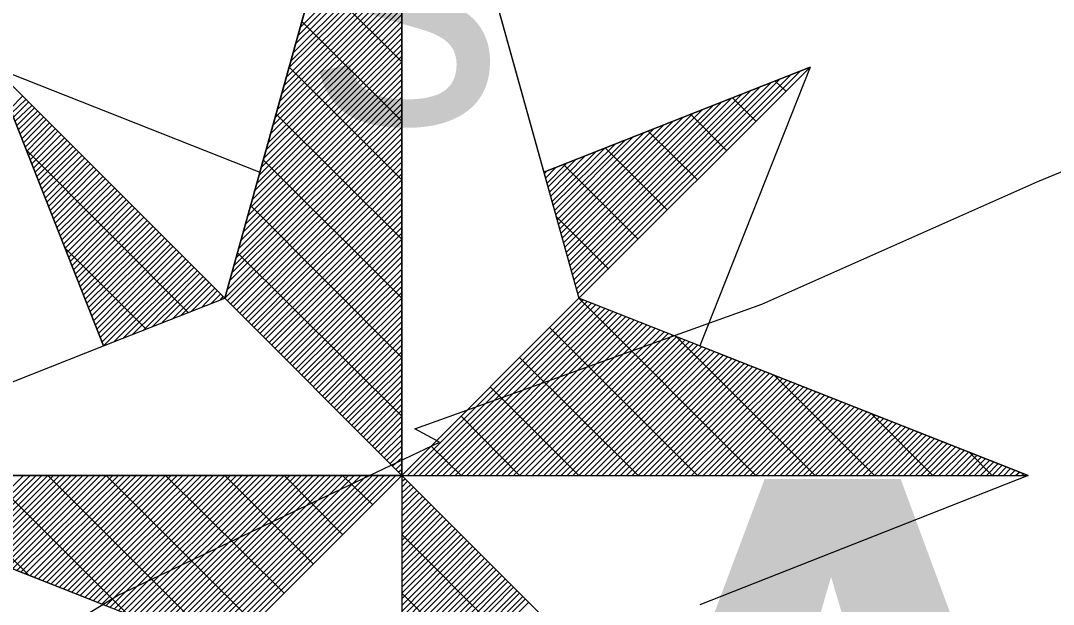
# Model space of a CAD drawing. Extents: x -729889 to -691139, y -995431 to -974354.
# Drawn here: x -725472.614 to -725470.462, y -978431.099 to -978429.882 of the extents above; entities that cross this region are included whole.
import ezdxf

# ---------------------------------------------------------------- set-up
doc = ezdxf.new("R2010")
doc.units = 0
for name, color, linetype in [('Atributy', 7, 'Continuous'), ('Skutečně zaměřené kabelové vedení', 7, 'Continuous'), ('Světelný bod se zemním svítidlem', 7, 'Continuous')]:
    doc.layers.add(name, color=color, linetype=linetype)

# ---------------------------------------------------------------- blocks, each defined once
blk = doc.blocks.new('Světlo')
at = {"layer": 'Světelný bod se zemním svítidlem'}
for p, q in [((-0.3687, 0.3687), (0, 1.6939)), ((0, 1.6939), (-0.3687, 0.3687)), ((-0.2957, 0.6313), (0, 1.6939)), ((0, 1.6939), (0.3687, 0.3687)), ((0, 0), (0, 1.6939)), ((0, 1.6939), (0.2957, 0.6313)), ((0, 1.6939), (0, -1.3043)), ((-0.2122, 0.9322), (0, 1.1443)), ((-0.2174, 0.9148), (0, 1.1322)), ((-0.2261, 0.88), (0, 1.1061)), ((-0.2226, 0.8974), (0, 1.1183)), ((-0.2365, 0.847), (0, 1.0817)), ((-0.2313, 0.8626), (0, 1.0939)), ((-0.2452, 0.8122), (0, 1.0574)), ((-0.24, 0.8296), (0, 1.0696)), ((-0.2557, 0.7774), (0, 1.033)), ((-0.2504, 0.7948), (0, 1.0452)), ((0, 0.8609), (-0.1809, 1.0417)), ((-0.2591, 0.7617), (0, 1.0209)), ((-0.2696, 0.727), (0, 0.9965)), ((-0.2643, 0.7443), (0, 1.0087)), ((-0.2783, 0.6922), (0, 0.9722)), ((-0.2748, 0.7096), (0, 0.9843)), ((-0.2835, 0.6765), (0, 0.96)), ((-0.2922, 0.6417), (0, 0.9339)), ((-0.2887, 0.6591), (0, 0.9461)), ((0, 0.7374), (-0.2087, 0.9461)), ((-0.3026, 0.607), (0, 0.9096)), ((-0.2974, 0.6243), (0, 0.9217)), ((-0.3113, 0.5739), (0, 0.8852)), ((-0.3078, 0.5913), (0, 0.8974)), ((-0.3217, 0.5391), (0, 0.8609)), ((-0.3165, 0.5565), (0, 0.873)), ((-0.3687, 0.3687), (-0.8504, 0.8504)), ((-0.8504, 0.8504), (-0.6209, 0.2696)), ((-0.6209, 0.2696), (-0.8504, 0.8504)), ((-0.8504, 0.8504), (-0.2957, 0.6313)), ((-0.3687, 0.3687), (-0.8504, 0.8504)), ((-0.327, 0.5217), (0, 0.8487)), ((0, 0.6157), (-0.2348, 0.8504)), ((0.8504, 0.8504), (0.2957, 0.6313)), ((0.2957, 0.6313), (0.8504, 0.8504)), ((0.367, 0.3791), (0.8296, 0.8417)), ((0.3687, 0.3687), (0.8504, 0.8504)), ((0.8504, 0.8504), (0.3687, 0.3687)), ((0.8504, 0.8504), (0.6209, 0.2696)), ((-0.3357, 0.4887), (0, 0.8243)), ((-0.3304, 0.5061), (0, 0.8365)), ((0.3583, 0.407), (0.7687, 0.8174)), ((0.3617, 0.3983), (0.7878, 0.8261)), ((0.3635, 0.3878), (0.8087, 0.833)), ((0.8, 0.8), (0.7774, 0.8209)), ((-0.3443, 0.4539), (0, 0.8)), ((-0.3409, 0.4713), (0, 0.8122)), ((0.353, 0.4261), (0.727, 0.8017)), ((0.3548, 0.4174), (0.7478, 0.8104)), ((-0.8157, 0.7635), (-0.7896, 0.7896)), ((-0.8122, 0.7548), (-0.7826, 0.7826)), ((-0.8087, 0.7461), (-0.7774, 0.7774)), ((-0.3496, 0.4365), (0, 0.7878)), ((0.3443, 0.4557), (0.6661, 0.7774)), ((0.3478, 0.4452), (0.687, 0.7861)), ((0.3496, 0.4365), (0.7078, 0.793)), ((0.7374, 0.7374), (0.6887, 0.7861)), ((-0.8052, 0.7374), (-0.7704, 0.7704)), ((-0.8017, 0.7287), (-0.7652, 0.7652)), ((-0.7983, 0.72), (-0.7583, 0.7583)), ((-0.7948, 0.7113), (-0.753, 0.753)), ((-0.36, 0.4035), (0, 0.7617)), ((-0.3548, 0.4209), (0, 0.7739)), ((0, 0.4922), (-0.2626, 0.753)), ((0.3374, 0.4852), (0.6052, 0.753)), ((0.3391, 0.4748), (0.6261, 0.7617)), ((0.3426, 0.4643), (0.647, 0.7687)), ((-0.7913, 0.7009), (-0.7461, 0.7461)), ((-0.7878, 0.6922), (-0.7409, 0.7409)), ((-0.7843, 0.6835), (-0.7339, 0.7339)), ((-0.3687, 0.3687), (0, 0.7374)), ((-0.3635, 0.3861), (0, 0.7496)), ((0.3322, 0.5043), (0.5652, 0.7374)), ((0.3339, 0.4939), (0.5861, 0.7461)), ((0.6765, 0.6765), (0.6017, 0.7513)), ((-0.7809, 0.6748), (-0.7287, 0.7287)), ((-0.7774, 0.6661), (-0.7217, 0.7217)), ((-0.7739, 0.6574), (-0.7165, 0.7165)), ((-0.3635, 0.3635), (0, 0.7252)), ((-0.3565, 0.3565), (0, 0.713)), ((0.3235, 0.5322), (0.5043, 0.713)), ((0.327, 0.5235), (0.5252, 0.7217)), ((0.3287, 0.513), (0.5443, 0.7287)), ((0.6157, 0.6157), (0.513, 0.7165)), ((-0.7704, 0.6487), (-0.7096, 0.7096)), ((-0.767, 0.64), (-0.7026, 0.7026)), ((-0.7635, 0.6313), (-0.6974, 0.6974)), ((-0.76, 0.6226), (-0.6904, 0.6904)), ((-0.3513, 0.3513), (0, 0.7009)), ((-0.3443, 0.3443), (0, 0.6887)), ((0.3148, 0.5617), (0.4435, 0.6887)), ((0.3183, 0.5513), (0.4643, 0.6974)), ((0.32, 0.5426), (0.4835, 0.7061)), ((-0.4452, 0.3391), (-0.7809, 0.6765)), ((-0.7565, 0.6139), (-0.6852, 0.6852)), ((-0.753, 0.6052), (-0.6783, 0.6783)), ((-0.7496, 0.5965), (-0.673, 0.673)), ((-0.3374, 0.3374), (0, 0.6765)), ((0.3096, 0.5809), (0.4035, 0.673)), ((0.313, 0.5704), (0.4226, 0.6817)), ((0.553, 0.553), (0.4243, 0.6817)), ((-0.7461, 0.5878), (-0.6661, 0.6661)), ((-0.7426, 0.5774), (-0.6609, 0.6609)), ((-0.7391, 0.5687), (-0.6539, 0.6539)), ((-0.7357, 0.56), (-0.6487, 0.6487)), ((-0.3322, 0.3322), (0, 0.6643)), ((-0.3252, 0.3252), (0, 0.6522)), ((0, 0.3687), (-0.2887, 0.6574)), ((0.3026, 0.6087), (0.3426, 0.6487)), ((0.3043, 0.6), (0.3617, 0.6574)), ((0.3078, 0.5896), (0.3826, 0.6661)), ((0.4922, 0.4922), (0.3374, 0.647)), ((-0.7322, 0.5513), (-0.6417, 0.6417)), ((-0.7287, 0.5426), (-0.6365, 0.6365)), ((-0.7252, 0.5339), (-0.6296, 0.6296)), ((-0.2957, 0.6313), (-0.3687, 0.3687)), ((-0.32, 0.32), (0, 0.64)), ((-0.313, 0.313), (0, 0.6278)), ((0.2957, 0.6313), (0.3687, 0.3687)), ((0.2974, 0.6278), (0.3009, 0.633)), ((0.2991, 0.6191), (0.3217, 0.6417)), ((-0.7217, 0.5252), (-0.6226, 0.6226)), ((-0.7183, 0.5165), (-0.6174, 0.6174)), ((-0.7148, 0.5078), (-0.6104, 0.6104)), ((-0.7113, 0.4991), (-0.6052, 0.6052)), ((-0.3078, 0.3078), (0, 0.6157)), ((-0.7078, 0.4904), (-0.5983, 0.5983)), ((-0.7043, 0.4817), (-0.593, 0.593)), ((-0.7009, 0.473), (-0.5861, 0.5861)), ((-0.6974, 0.4643), (-0.5809, 0.5809)), ((-0.3009, 0.3009), (0, 0.6017)), ((-0.2957, 0.2957), (0, 0.5896)), ((-0.6939, 0.4539), (-0.5739, 0.5739)), ((-0.6904, 0.4452), (-0.5687, 0.5687)), ((-0.687, 0.4365), (-0.5617, 0.5617)), ((0, 0.2452), (-0.3148, 0.5617)), ((-0.2887, 0.2887), (0, 0.5774)), ((-0.2835, 0.2835), (0, 0.5652)), ((-0.6835, 0.4278), (-0.5565, 0.5565)), ((-0.68, 0.4191), (-0.5496, 0.5496)), ((-0.6765, 0.4104), (-0.5443, 0.5443)), ((-0.2765, 0.2765), (0, 0.553)), ((-0.2713, 0.2713), (0, 0.5409)), ((0.4313, 0.4296), (0.3217, 0.5391)), ((-0.673, 0.4017), (-0.5374, 0.5374)), ((-0.6696, 0.393), (-0.5304, 0.5304)), ((-0.6661, 0.3843), (-0.5252, 0.5252)), ((-0.6626, 0.3757), (-0.5183, 0.5183)), ((-0.2643, 0.2643), (0, 0.5287)), ((-0.2574, 0.2574), (0, 0.5165)), ((-0.6591, 0.367), (-0.513, 0.513)), ((-0.6557, 0.3583), (-0.5061, 0.5061)), ((-0.6522, 0.3496), (-0.5009, 0.5009)), ((-0.2522, 0.2522), (0, 0.5043)), ((-0.6487, 0.3409), (-0.4939, 0.4939)), ((-0.6452, 0.3322), (-0.4887, 0.4887)), ((-0.6417, 0.3217), (-0.4817, 0.4817)), ((-0.6383, 0.313), (-0.4765, 0.4765)), ((-0.2452, 0.2452), (0, 0.4922)), ((-0.24, 0.24), (0, 0.48)), ((-0.5322, 0.3043), (-0.7009, 0.473)), ((-0.6348, 0.3043), (-0.4696, 0.4696)), ((-0.6313, 0.2957), (-0.4643, 0.4643)), ((-0.6278, 0.287), (-0.4574, 0.4574)), ((0, 0.1235), (-0.3426, 0.4643)), ((-0.233, 0.233), (0, 0.4678)), ((-0.2278, 0.2278), (0, 0.4557)), ((-0.6243, 0.2783), (-0.4504, 0.4504)), ((-0.6209, 0.2696), (-0.4452, 0.4452)), ((-0.6, 0.2783), (-0.4383, 0.4383)), ((-0.5809, 0.2852), (-0.433, 0.433)), ((-0.2209, 0.2209), (0, 0.4435)), ((-0.56, 0.2939), (-0.4261, 0.4261)), ((-0.5391, 0.3009), (-0.4209, 0.4209)), ((-0.52, 0.3096), (-0.4139, 0.4139)), ((-0.4991, 0.3183), (-0.4087, 0.4087)), ((-0.2157, 0.2157), (0, 0.4296)), ((-0.2087, 0.2087), (0, 0.4174)), ((-0.4783, 0.3252), (-0.4017, 0.4017)), ((-0.4591, 0.3339), (-0.3965, 0.3965)), ((-0.4383, 0.3409), (-0.3896, 0.3896)), ((-0.2035, 0.2035), (0, 0.4052)), ((-0.1965, 0.1965), (0, 0.393)), ((-0.6209, 0.2696), (-0.3687, 0.3687)), ((-0.4174, 0.3496), (-0.3843, 0.3843)), ((-0.3965, 0.3583), (-0.3774, 0.3774)), ((-0.3774, 0.3652), (-0.3722, 0.3722)), ((-0.3687, 0.3687), (0, 0)), ((0, 0), (-0.3687, 0.3687)), ((-0.1913, 0.1913), (0, 0.3809)), ((-0.1843, 0.1843), (0, 0.3687)), ((0.3687, 0.3687), (0, 0)), ((0.3687, 0.3687), (0, 0)), ((0, 0), (0.3687, 0.3687)), ((1.3043, 0), (0.3687, 0.3687)), ((0.7374, 0), (0.3687, 0.3687)), ((-0.1791, 0.1791), (0, 0.3565)), ((-0.1722, 0.1722), (0, 0.3443)), ((0.0122, 0), (0.3774, 0.3652)), ((0.0243, 0), (0.3861, 0.3617)), ((0.0365, 0), (0.3948, 0.3583)), ((0.0487, 0), (0.4035, 0.3548)), ((0.0609, 0), (0.4139, 0.3513)), ((0.073, 0), (0.4226, 0.3478)), ((0.0852, 0), (0.4313, 0.3443)), ((-0.1652, 0.1652), (0, 0.3322)), ((0.0991, 0), (0.44, 0.3409)), ((0.1113, 0), (0.4487, 0.3374)), ((0.1235, 0), (0.4574, 0.3339)), ((0.1357, 0), (0.4661, 0.3304)), ((0.1478, 0), (0.4748, 0.327)), ((0.16, 0), (0.4835, 0.3235)), ((-0.16, 0.16), (0, 0.32)), ((-0.153, 0.153), (0, 0.3078)), ((0.1722, 0), (0.4922, 0.32)), ((0.1843, 0), (0.5009, 0.3165)), ((0.1965, 0), (0.5096, 0.313)), ((0.2087, 0), (0.5183, 0.3096)), ((0.2209, 0), (0.527, 0.3061)), ((0.233, 0), (0.5374, 0.3026)), ((0.6157, 0), (0.3078, 0.3078)), ((-0.1478, 0.1478), (0, 0.2957)), ((-0.1409, 0.1409), (0, 0.2835)), ((0.2452, 0), (0.5461, 0.2991)), ((0.2574, 0), (0.5548, 0.2957)), ((0.2713, 0), (0.5635, 0.2922)), ((0.2835, 0), (0.5722, 0.2887)), ((0.2957, 0), (0.5809, 0.2852)), ((0.3078, 0), (0.5896, 0.2817)), ((0.8609, 0), (0.5722, 0.2887)), ((-1.3043, 0), (-0.6209, 0.2696)), ((-0.1357, 0.1357), (0, 0.2713)), ((0.32, 0), (0.5983, 0.2783)), ((0.3322, 0), (0.607, 0.2748)), ((0.3443, 0), (0.6157, 0.2713)), ((0.3565, 0), (0.6243, 0.2678)), ((0.3687, 0), (0.633, 0.2643)), ((0.3809, 0), (0.6417, 0.2609)), ((0.6209, 0.2696), (1.3043, 0)), ((-0.1287, 0.1287), (0, 0.2574)), ((-0.1235, 0.1235), (0, 0.2452)), ((0.4922, 0), (0.2452, 0.2452)), ((0.393, 0), (0.6504, 0.2574)), ((0.4052, 0), (0.6609, 0.2539)), ((0.4174, 0), (0.6696, 0.2504)), ((0.4313, 0), (0.6783, 0.247)), ((0.4435, 0), (0.687, 0.2435)), ((0.4557, 0), (0.6957, 0.24)), ((-0.1165, 0.1165), (0, 0.233)), ((-0.1113, 0.1113), (0, 0.2209)), ((0.4678, 0), (0.7043, 0.2365)), ((0.48, 0), (0.713, 0.233)), ((0.4922, 0), (0.7217, 0.2296)), ((0.5043, 0), (0.7304, 0.2261)), ((0.5165, 0), (0.7391, 0.2226)), ((0.5287, 0), (0.7478, 0.2191)), ((0.5409, 0), (0.7565, 0.2157)), ((-0.1043, 0.1043), (0, 0.2087)), ((-0.0991, 0.0991), (0, 0.1965)), ((0.553, 0), (0.7652, 0.2122)), ((0.5652, 0), (0.7739, 0.2087)), ((0.5774, 0), (0.7843, 0.2052)), ((0.5896, 0), (0.793, 0.2017)), ((0.6035, 0), (0.8017, 0.1983)), ((0.6157, 0), (0.8104, 0.1948)), ((0.9843, 0), (0.7757, 0.2087)), ((-0.0922, 0.0922), (0, 0.1843)), ((-0.0852, 0.0852), (0, 0.1722)), ((0.3687, 0), (0.1843, 0.1843)), ((0.6278, 0), (0.8191, 0.1913)), ((0.64, 0), (0.8278, 0.1878)), ((0.6522, 0), (0.8365, 0.1843)), ((0.6643, 0), (0.8452, 0.1809)), ((0.6765, 0), (0.8539, 0.1774)), ((0.6887, 0), (0.8626, 0.1739)), ((-0.08, 0.08), (0, 0.16)), ((0.7009, 0), (0.8713, 0.1704)), ((0.713, 0), (0.88, 0.167)), ((0.7252, 0), (0.8887, 0.1635)), ((0.7374, 0), (0.8974, 0.16)), ((0.7496, 0), (0.9061, 0.1565)), ((0.7617, 0), (0.9165, 0.153)), ((-0.073, 0.073), (0, 0.1478)), ((-0.0678, 0.0678), (0, 0.1357)), ((0.7757, 0), (0.9252, 0.1496)), ((0.7878, 0), (0.9339, 0.1461)), ((0.8, 0), (0.9426, 0.1426)), ((0.8122, 0), (0.9513, 0.1391)), ((0.8243, 0), (0.96, 0.1357)), ((0.8365, 0), (0.9687, 0.1322)), ((-0.0609, 0.0609), (0, 0.1235)), ((-0.0557, 0.0557), (0, 0.1113)), ((0.2452, 0), (0.1235, 0.1235)), ((0.8487, 0), (0.9774, 0.1287)), ((0.8609, 0), (0.9861, 0.1252)), ((0.873, 0), (0.9948, 0.1217)), ((0.8852, 0), (1.0035, 0.1183)), ((0.8974, 0), (1.0122, 0.1148)), ((0.9096, 0), (1.0209, 0.1113)), ((0.9217, 0), (1.0296, 0.1078)), ((1.1061, 0), (0.9774, 0.1287)), ((-0.0487, 0.0487), (0, 0.0991)), ((0.9339, 0), (1.04, 0.1043)), ((0.9461, 0), (1.0487, 0.1009)), ((0.96, 0), (1.0574, 0.0974)), ((0.9722, 0), (1.0661, 0.0939)), ((0.9843, 0), (1.0748, 0.0904)), ((0.9965, 0), (1.0835, 0.087)), ((-0.0435, 0.0435), (0, 0.0852)), ((-0.0365, 0.0365), (0, 0.073)), ((1.0087, 0), (1.0922, 0.0835)), ((1.0209, 0), (1.1009, 0.08)), ((1.033, 0), (1.1096, 0.0765)), ((1.0452, 0), (1.1183, 0.073)), ((1.0574, 0), (1.127, 0.0696)), ((1.0696, 0), (1.1357, 0.0661)), ((-0.0313, 0.0313), (0, 0.0609)), ((-0.0243, 0.0243), (0, 0.0487)), ((0.1235, 0), (0.0609, 0.0609)), ((1.0817, 0), (1.1443, 0.0626)), ((1.0939, 0), (1.153, 0.0591)), ((1.1061, 0), (1.1635, 0.0557)), ((1.1183, 0), (1.1722, 0.0522)), ((1.1322, 0), (1.1809, 0.0487)), ((1.1443, 0), (1.1896, 0.0452)), ((1.2296, 0), (1.1809, 0.0487)), ((-0.0191, 0.0191), (0, 0.0365)), ((-0.0122, 0.0122), (0, 0.0243)), ((1.1565, 0), (1.1983, 0.0417)), ((1.1687, 0), (1.207, 0.0383)), ((1.1809, 0), (1.2157, 0.0348)), ((1.193, 0), (1.2243, 0.0313)), ((1.2052, 0), (1.233, 0.0278)), ((1.2174, 0), (1.2417, 0.0243)), ((-1.3043, 0), (-0.3687, -0.3687)), ((0, 0), (-1.3043, 0)), ((-0.6087, -0.2748), (-1.3043, 0)), ((-1.3043, 0), (1.3043, 0)), ((-0.7757, -0.2087), (-0.9843, 0)), ((-0.9339, -0.1461), (-0.7878, 0)), ((-0.9252, -0.1496), (-0.7739, 0)), ((-0.9165, -0.153), (-0.7617, 0)), ((-0.9061, -0.1565), (-0.7496, 0)), ((-0.8974, -0.16), (-0.7374, 0)), ((-0.8887, -0.1635), (-0.7252, 0)), ((-0.88, -0.167), (-0.713, 0)), ((-0.8713, -0.1704), (-0.7009, 0)), ((-0.8626, -0.1739), (-0.6887, 0)), ((-0.5722, -0.2887), (-0.8609, 0)), ((-0.8539, -0.1774), (-0.6765, 0)), ((-0.8452, -0.1809), (-0.6643, 0)), ((-0.8365, -0.1843), (-0.6522, 0)), ((-0.8278, -0.1878), (-0.64, 0)), ((-0.8191, -0.1913), (-0.6278, 0)), ((-0.8104, -0.1948), (-0.6157, 0)), ((-0.8017, -0.1983), (-0.6017, 0)), ((-0.793, -0.2017), (-0.5896, 0)), ((-0.7843, -0.2052), (-0.5774, 0)), ((-0.7739, -0.2087), (-0.5652, 0)), ((-0.7652, -0.2122), (-0.553, 0)), ((-0.7565, -0.2157), (-0.5409, 0)), ((-0.7478, -0.2191), (-0.5287, 0)), ((-0.7391, -0.2226), (-0.5165, 0)), ((-0.3687, -0.3687), (-0.7374, 0)), ((-0.7304, -0.2261), (-0.5043, 0)), ((-0.7217, -0.2296), (-0.4922, 0)), ((-0.713, -0.233), (-0.48, 0)), ((-0.7043, -0.2365), (-0.4678, 0)), ((-0.6957, -0.24), (-0.4557, 0)), ((-0.687, -0.2435), (-0.4435, 0)), ((-0.6783, -0.247), (-0.4296, 0)), ((-0.6696, -0.2504), (-0.4174, 0)), ((-0.6591, -0.2539), (-0.4052, 0)), ((-0.6504, -0.2574), (-0.393, 0)), ((-0.6417, -0.2609), (-0.3809, 0)), ((-0.633, -0.2643), (-0.3687, 0)), ((-0.6243, -0.2678), (-0.3565, 0)), ((-0.6157, -0.2713), (-0.3443, 0)), ((-0.3078, -0.3078), (-0.6157, 0)), ((-0.607, -0.2748), (-0.3322, 0)), ((-0.5983, -0.2783), (-0.32, 0)), ((-0.5896, -0.2817), (-0.3078, 0)), ((-0.5809, -0.2852), (-0.2957, 0)), ((-0.5722, -0.2887), (-0.2835, 0)), ((-0.5635, -0.2922), (-0.2713, 0)), ((-0.5548, -0.2957), (-0.2574, 0)), ((-0.5461, -0.2991), (-0.2452, 0)), ((-0.5357, -0.3026), (-0.233, 0)), ((-0.527, -0.3061), (-0.2209, 0)), ((-0.5183, -0.3096), (-0.2087, 0)), ((-0.5096, -0.313), (-0.1965, 0)), ((-0.5009, -0.3165), (-0.1843, 0)), ((-0.4922, -0.32), (-0.1722, 0)), ((-0.2452, -0.2452), (-0.4922, 0)), ((-0.4835, -0.3235), (-0.16, 0)), ((-0.4748, -0.327), (-0.1478, 0)), ((-0.4661, -0.3304), (-0.1357, 0)), ((-0.4574, -0.3339), (-0.1235, 0)), ((-0.4487, -0.3374), (-0.1113, 0)), ((-0.44, -0.3409), (-0.0991, 0)), ((-0.4313, -0.3443), (-0.0852, 0)), ((-0.4226, -0.3478), (-0.073, 0)), ((-0.4139, -0.3513), (-0.0609, 0)), ((-0.4035, -0.3548), (-0.0487, 0)), ((-0.3948, -0.3583), (-0.0365, 0)), ((-0.3861, -0.3617), (-0.0243, 0)), ((-0.3774, -0.3652), (-0.0122, 0)), ((-0.3687, -0.3687), (0, 0)), ((0, 0), (-0.3687, -0.3687)), ((0, 0), (-0.3687, -0.3687)), ((-0.1843, -0.1843), (-0.3687, 0)), ((-0.1235, -0.1235), (-0.2452, 0)), ((-0.0609, -0.0609), (-0.1235, 0)), ((-0.007, 0.007), (0, 0.0122)), ((0, 0), (0, -1.3043)), ((0.3687, -0.3687), (0, 0)), ((0, 0), (1.3043, 0)), ((0.3687, -0.3687), (0, 0)), ((0.3687, -0.3687), (0, 0)), ((1.3043, 0), (0.6209, -0.2696)), ((1.2296, 0), (1.2504, 0.0209)), ((1.2417, 0), (1.2591, 0.0174)), ((1.2539, 0), (1.2678, 0.0139)), ((1.2661, 0), (1.2765, 0.0104)), ((1.2783, 0), (1.287, 0.007)), ((1.2904, 0), (1.2957, 0.0035)), ((1.3043, 0), (1.3043, 0)), ((0, -0.0122), (0.007, -0.007)), ((0, -0.0243), (0.0122, -0.0122)), ((0, -0.0365), (0.0191, -0.0191)), ((0, -0.0487), (0.0243, -0.0243)), ((0, -0.0609), (0.0313, -0.0313)), ((0, -0.073), (0.0365, -0.0365)), ((0, -0.0852), (0.0435, -0.0435)), ((0, -0.0991), (0.0487, -0.0487)), ((0, -0.1113), (0.0557, -0.0557)), ((0, -0.1235), (0.0609, -0.0609)), ((0, -0.1357), (0.0678, -0.0678)), ((0, -0.1478), (0.073, -0.073)), ((0, -0.16), (0.08, -0.08)), ((0, -0.1722), (0.0852, -0.0852)), ((0, -0.1843), (0.0922, -0.0922)), ((0, -0.1965), (0.0991, -0.0991)), ((0, -0.2087), (0.1043, -0.1043)), ((0, -0.2209), (0.1113, -0.1113)), ((0, -0.233), (0.1165, -0.1165)), ((0, -0.2452), (0.1235, -0.1235)), ((0.3339, -0.4574), (0, -0.1235)), ((0, -0.2574), (0.1287, -0.1287)), ((0, -0.2713), (0.1357, -0.1357)), ((0, -0.2835), (0.1409, -0.1409)), ((0, -0.2957), (0.1478, -0.1478)), ((0, -0.3078), (0.153, -0.153)), ((0, -0.32), (0.16, -0.16)), ((0, -0.3322), (0.1652, -0.1652)), ((0, -0.3443), (0.1722, -0.1722)), ((0, -0.3565), (0.1791, -0.1791)), ((0, -0.3687), (0.1843, -0.1843)), ((0, -0.3809), (0.1913, -0.1913)), ((0, -0.393), (0.1965, -0.1965)), ((0, -0.4052), (0.2035, -0.2035)), ((0, -0.4174), (0.2087, -0.2087)), ((0, -0.4296), (0.2157, -0.2157)), ((0, -0.4435), (0.2209, -0.2209)), ((0, -0.4557), (0.2278, -0.2278)), ((0, -0.4678), (0.233, -0.233)), ((0, -0.48), (0.24, -0.24)), ((0, -0.4922), (0.2452, -0.2452)), ((0.2991, -0.5461), (0, -0.2452)), ((0, -0.5043), (0.2522, -0.2522)), ((0, -0.5165), (0.2574, -0.2574)), ((0, -0.5287), (0.2643, -0.2643))]:
    blk.add_line(p, q, dxfattribs=at)
blk.add_text('s', height=0.6087, dxfattribs=at).set_placement((-0.1939, 0.7324))

msp = doc.modelspace()

# ---------------------------------------------------------------- linework, layer by layer
at = {"layer": 'Skutečně zaměřené kabelové vedení'}
for points in [[(-725471.7931, -978430.7331), (-725471.07, -978430.4732), (-725470.4946, -978430.2175), (-725469.9513, -978429.9937), (-725469.1521, -978429.77), (-725467.8736, -978429.4503), (-725463.1748, -978428.0759)], [(-725469.5579, -978437.1001), (-725471.0061, -978437.3455), (-725471.965, -978437.5693), (-725472.4445, -978437.6332), (-725472.6363, -978437.6332), (-725472.7641, -978437.4734), (-725472.86, -978436.9939), (-725473.2116, -978435.4596), (-725473.4354, -978434.0852), (-725473.6911, -978432.9025), (-725473.5632, -978432.5509), (-725472.9879, -978431.4321), (-725472.4125, -978431.0805), (-725471.7413, -978430.7609), (-725471.7931, -978430.7331)]]:
    msp.add_lwpolyline(points, dxfattribs=at)

# ---------------------------------------------------------------- block references
at = {"layer": 'Světelný bod se zemním svítidlem', "xscale": 1.0005800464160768, "yscale": 1.0005800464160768}
msp.add_blockref('Světlo', (-725471.82, -978430.83), dxfattribs=at)

# ---------------------------------------------------------------- texts
at = {"layer": 'Atributy'}
msp.add_text('A-0196', height=2, dxfattribs=at).set_placement((-725471.82, -978432.8376))

doc.saveas('drawing.dxf')
